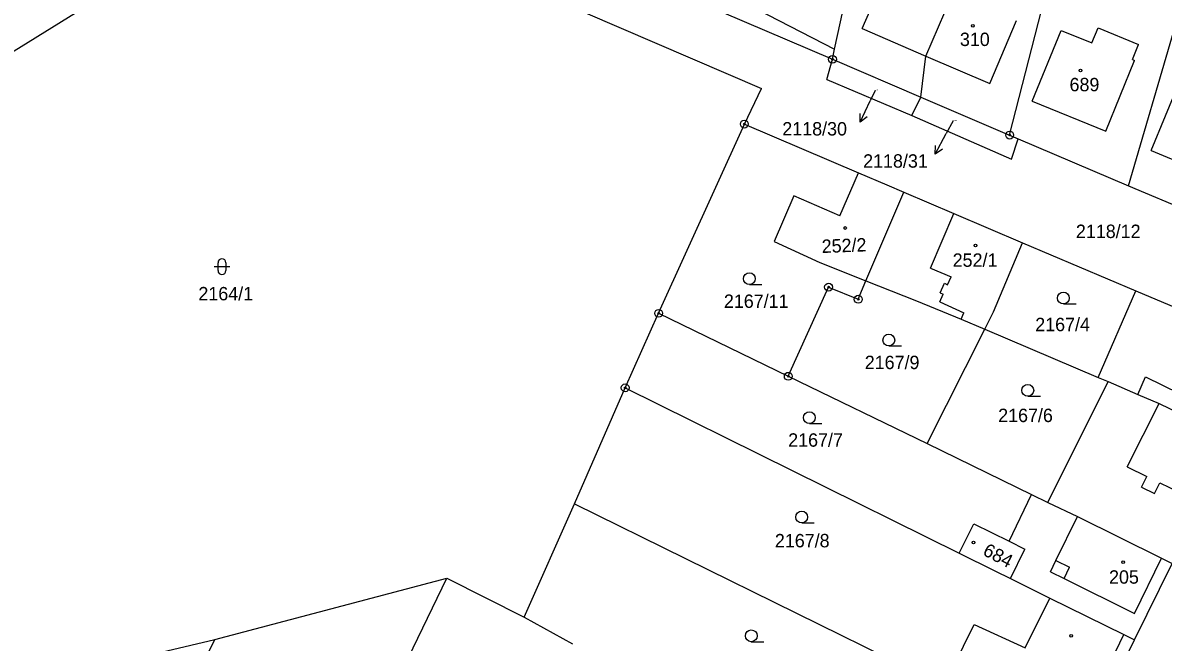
# Model space of a CAD drawing. Extents: x -763205 to -760228, y -1155311 to -1152844.
# Drawn here: x -762213.7 to -762068.8, y -1154846.6 to -1154767.8 of the extents above; entities that cross this region are included whole.
import ezdxf

# ---------------------------------------------------------------- set-up
doc = ezdxf.new("R2010")
doc.units = 0
for name, color, linetype in [('Vrstva 1', 7, 'Continuous'), ('Vrstva 16', 7, 'Continuous'), ('Vrstva 18', 7, 'Continuous'), ('Vrstva 19', 7, 'Continuous'), ('Vrstva 24', 7, 'Continuous'), ('Vrstva 25', 7, 'Continuous'), ('Vrstva 4', 7, 'Continuous'), ('Vrstva 6', 7, 'Continuous')]:
    doc.layers.add(name, color=color, linetype=linetype)

msp = doc.modelspace()

# ---------------------------------------------------------------- linework, layer by layer
at = {"layer": 'Vrstva 1'}
for p, q in [((-762110.56, -1154771.22), (-762103.3, -1154737.6)), ((-762088.32, -1154782.12), (-762079.75, -1154748.7)), ((-762162.26, -1154757.93), (-762119.86, -1154776.19)), ((-762098.96, -1154772.08), (-762095.52, -1154764.07)), ((-762127.81, -1154765.22), (-762110.83, -1154772.49)), ((-762270.84, -1154806.09), (-762207.03, -1154766.6)), ((-762085.44, -1154777.82), (-762081.76, -1154768.81)), ((-762081.76, -1154768.81), (-762077.86, -1154770.4)), ((-762077.86, -1154770.4), (-762077.08, -1154768.5)), ((-762077.08, -1154768.5), (-762071.95, -1154770.59)), ((-762073.2, -1154788.56), (-762067.43, -1154768.73)), ((-762110.83, -1154772.49), (-762110.56, -1154771.22)), ((-762072.71, -1154772.52), (-762071.95, -1154770.59)), ((-762110.83, -1154772.49), (-762099.59, -1154777.28)), ((-762099.59, -1154777.28), (-762098.96, -1154772.08)), ((-762076.12, -1154781.64), (-762072.45, -1154772.63)), ((-762072.71, -1154772.52), (-762072.45, -1154772.63)), ((-762122.03, -1154780.72), (-762119.86, -1154776.19)), ((-762099.59, -1154777.28), (-762088.32, -1154782.12)), ((-762085.44, -1154777.82), (-762076.12, -1154781.64)), ((-762132.92, -1154804.77), (-762122.03, -1154780.72)), ((-762122.03, -1154780.72), (-762107.54, -1154786.9)), ((-762088.32, -1154782.12), (-762087.23, -1154782.59)), ((-762087.23, -1154782.59), (-762073.2, -1154788.56)), ((-762109.88, -1154792.37), (-762107.54, -1154786.9)), ((-762107.54, -1154786.9), (-762103.91, -1154788.45)), ((-762103.91, -1154788.45), (-762101.76, -1154789.37)), ((-762073.2, -1154788.56), (-762057.28, -1154795.27)), ((-762115.75, -1154789.85), (-762118.24, -1154795.65)), ((-762109.88, -1154792.37), (-762115.75, -1154789.85)), ((-762106.59, -1154800.66), (-762101.76, -1154789.37)), ((-762101.76, -1154789.37), (-762095.4, -1154792.09)), ((-762095.4, -1154792.09), (-762086.67, -1154795.82)), ((-762118.24, -1154795.65), (-762112.42, -1154798.3)), ((-762090.37, -1154804.58), (-762086.67, -1154795.82)), ((-762086.67, -1154795.82), (-762072.3, -1154801.9)), ((-762112.42, -1154798.3), (-762106.59, -1154800.66)), ((-762107.56, -1154802.98), (-762106.59, -1154800.66)), ((-762106.59, -1154800.66), (-762100.16, -1154803.17)), ((-762116.45, -1154812.77), (-762111.33, -1154801.44)), ((-762111.33, -1154801.44), (-762107.56, -1154802.98)), ((-762077.06, -1154812.92), (-762072.3, -1154801.9)), ((-762072.3, -1154801.9), (-762060.97, -1154806.7)), ((-762100.16, -1154803.17), (-762094.48, -1154805.53)), ((-762137.18, -1154814.24), (-762132.92, -1154804.77)), ((-762132.92, -1154804.77), (-762116.45, -1154812.77)), ((-762091.49, -1154806.77), (-762090.37, -1154804.58)), ((-762094.48, -1154805.53), (-762091.49, -1154806.77)), ((-762098.82, -1154821.32), (-762091.49, -1154806.77)), ((-762091.49, -1154806.77), (-762077.06, -1154812.92)), ((-762116.45, -1154812.77), (-762098.82, -1154821.32)), ((-762083.48, -1154828.82), (-762075.81, -1154813.45)), ((-762077.06, -1154812.92), (-762075.81, -1154813.45)), ((-762075.81, -1154813.45), (-762072.02, -1154815.07)), ((-762143.61, -1154828.99), (-762137.18, -1154814.24)), ((-762137.18, -1154814.24), (-762094.72, -1154835.26)), ((-762072.02, -1154815.07), (-762069.34, -1154816.21)), ((-762069.34, -1154816.21), (-762061.42, -1154820.11)), ((-762098.82, -1154821.32), (-762085.54, -1154827.81)), ((-762088.4, -1154833.74), (-762085.54, -1154827.81)), ((-762085.54, -1154827.81), (-762083.48, -1154828.82)), ((-762150.01, -1154843.37), (-762143.61, -1154828.99)), ((-762143.61, -1154828.99), (-762096.65, -1154852.09)), ((-762083.48, -1154828.82), (-762079.68, -1154830.59)), ((-762079.68, -1154830.59), (-762069.04, -1154835.88)), ((-762094.72, -1154835.26), (-762092.88, -1154831.54)), ((-762092.88, -1154831.54), (-762088.4, -1154833.74)), ((-762088.4, -1154833.74), (-762086.38, -1154834.73)), ((-762094.72, -1154835.26), (-762090.21, -1154837.49)), ((-762088.23, -1154838.47), (-762086.38, -1154834.73)), ((-762072.46, -1154846.27), (-762067.68, -1154836.55)), ((-762069.04, -1154835.88), (-762067.68, -1154836.55)), ((-762090.21, -1154837.49), (-762088.23, -1154838.47)), ((-762189.33, -1154846.21), (-762159.83, -1154838.43)), ((-762175.55, -1154870.83), (-762159.83, -1154838.43)), ((-762159.83, -1154838.43), (-762150.01, -1154843.37)), ((-762088.23, -1154838.47), (-762083.22, -1154840.95)), ((-762086.35, -1154847.29), (-762083.22, -1154840.95)), ((-762083.22, -1154840.95), (-762073.8, -1154845.6)), ((-762150.01, -1154843.37), (-762143.87, -1154846.78)), ((-762096.65, -1154852.09), (-762092.82, -1154844.3)), ((-762092.82, -1154844.3), (-762086.35, -1154847.29)), ((-762073.8, -1154845.6), (-762072.46, -1154846.27)), ((-762213.3, -1154851.86), (-762189.33, -1154846.21)), ((-762200.6, -1154869.16), (-762189.33, -1154846.21)), ((-762079.44, -1154860.56), (-762072.46, -1154846.27))]:
    msp.add_line(p, q, dxfattribs=at)
at = {"layer": 'Vrstva 16'}
for p, q in [((-762105.42, -1154776.45), (-762106.03, -1154777.76)), ((-762107.307, -1154780.475), (-762106.03, -1154777.76)), ((-762095.51, -1154780.31), (-762096.37, -1154781.92)), ((-762097.789, -1154784.563), (-762096.37, -1154781.92))]:
    msp.add_line(p, q, dxfattribs=at)
for points in [[(-762106.429, -1154779.783), (-762107.307, -1154780.475), (-762107.334, -1154779.357)], [(-762096.875, -1154783.919), (-762097.789, -1154784.563), (-762097.756, -1154783.446)]]:
    msp.add_lwpolyline(points, dxfattribs=at)
at = {"layer": 'Vrstva 24'}
for centre, radius in [((-762110.83, -1154772.49), 0.5), ((-762110.83, -1154772.49), 0.1), ((-762122.03, -1154780.72), 0.5), ((-762122.03, -1154780.72), 0.1), ((-762088.32, -1154782.12), 0.5), ((-762088.32, -1154782.12), 0.1), ((-762111.33, -1154801.44), 0.5), ((-762111.33, -1154801.44), 0.1), ((-762107.56, -1154802.98), 0.5), ((-762107.56, -1154802.98), 0.1), ((-762132.92, -1154804.77), 0.5), ((-762132.92, -1154804.77), 0.1), ((-762116.45, -1154812.77), 0.5), ((-762137.18, -1154814.24), 0.5), ((-762116.45, -1154812.77), 0.1), ((-762137.18, -1154814.24), 0.1)]:
    msp.add_circle(centre, radius, dxfattribs=at)
at = {"layer": 'Vrstva 25'}
for p, q in [((-762189.41, -1154798.84), (-762187.41, -1154798.84)), ((-762188.91, -1154799.34), (-762188.91, -1154798.34)), ((-762187.91, -1154798.34), (-762187.91, -1154799.34)), ((-762121.39, -1154801.12), (-762119.79, -1154801.12)), ((-762081.49, -1154803.58), (-762079.89, -1154803.58)), ((-762103.68, -1154808.92), (-762102.08, -1154808.92)), ((-762086.02, -1154815.31), (-762084.42, -1154815.31)), ((-762113.77, -1154818.78), (-762112.17, -1154818.78)), ((-762114.74, -1154831.41), (-762113.14, -1154831.41)), ((-762121.15, -1154846.5), (-762119.55, -1154846.5))]:
    msp.add_line(p, q, dxfattribs=at)
for centre, radius in [((-762092.99, -1154768.23), 0.175), ((-762079.33, -1154773.9), 0.175), ((-762109.22, -1154793.93), 0.175), ((-762092.65, -1154796.15), 0.175), ((-762121.39, -1154800.37), 0.75), ((-762081.49, -1154802.83), 0.75), ((-762103.68, -1154808.17), 0.75), ((-762086.02, -1154814.56), 0.75), ((-762113.77, -1154818.03), 0.75), ((-762114.74, -1154830.66), 0.75), ((-762092.92, -1154833.91), 0.175), ((-762073.89, -1154836.38), 0.175), ((-762121.15, -1154845.75), 0.75), ((-762080.51, -1154845.76), 0.175)]:
    msp.add_circle(centre, radius, dxfattribs=at)
for centre, start, end in [((-762188.41, -1154798.34), 0, 180), ((-762188.41, -1154799.34), 180, 0)]:
    msp.add_arc(centre, 0.5, start, end, dxfattribs=at)
at = {"layer": 'Vrstva 4'}
for p, q in [((-762107.06, -1154768.59), (-762103.6, -1154760.59)), ((-762127.23, -1154762.59), (-762110.56, -1154771.22)), ((-762107.06, -1154768.59), (-762098.96, -1154772.08)), ((-762090.85, -1154775.56), (-762087.45, -1154767.55)), ((-762098.96, -1154772.08), (-762090.85, -1154775.56)), ((-762070.36, -1154784.08), (-762066.71, -1154775.26)), ((-762070.36, -1154784.08), (-762061.52, -1154787.74)), ((-762098.36, -1154799.02), (-762095.4, -1154792.09)), ((-762098.36, -1154799.02), (-762095.76, -1154800.14)), ((-762096.21, -1154801.13), (-762095.76, -1154800.14)), ((-762097.16, -1154802.15), (-762096.61, -1154800.95)), ((-762097.16, -1154802.15), (-762096.75, -1154802.34)), ((-762096.61, -1154800.95), (-762096.21, -1154801.13)), ((-762097.2, -1154803.33), (-762096.75, -1154802.34)), ((-762097.2, -1154803.33), (-762094.14, -1154804.71)), ((-762094.48, -1154805.53), (-762094.14, -1154804.71)), ((-762072.02, -1154815.07), (-762071.08, -1154812.85)), ((-762071.08, -1154812.85), (-762066.73, -1154814.96)), ((-762073.41, -1154824.29), (-762069.34, -1154816.21)), ((-762073.41, -1154824.29), (-762070.91, -1154825.51)), ((-762071.57, -1154826.85), (-762070.91, -1154825.51)), ((-762069.9, -1154827.66), (-762069.24, -1154826.32)), ((-762069.24, -1154826.32), (-762065.37, -1154828.2)), ((-762071.57, -1154826.85), (-762069.9, -1154827.66)), ((-762082.45, -1154836.17), (-762079.68, -1154830.59)), ((-762083.15, -1154837.61), (-762082.45, -1154836.17)), ((-762082.45, -1154836.17), (-762080.7, -1154837.04)), ((-762072.46, -1154842.9), (-762069.04, -1154835.88)), ((-762083.15, -1154837.61), (-762081.4, -1154838.47)), ((-762081.4, -1154838.47), (-762080.7, -1154837.04)), ((-762081.4, -1154838.47), (-762072.46, -1154842.9)), ((-762077.74, -1154853.69), (-762073.8, -1154845.6))]:
    msp.add_line(p, q, dxfattribs=at)
at = {"layer": 'Vrstva 6'}
for p, q in [((-762111.54, -1154775.05), (-762110.83, -1154772.49)), ((-762111.54, -1154775.05), (-762100.73, -1154779.63)), ((-762100.73, -1154779.63), (-762099.59, -1154777.28)), ((-762100.73, -1154779.63), (-762088.07, -1154785.16)), ((-762088.07, -1154785.16), (-762087.23, -1154782.59))]:
    msp.add_line(p, q, dxfattribs=at)

# ---------------------------------------------------------------- texts
at = {"layer": 'Vrstva 16'}
for s, p in [('2118/30', (-762117.208, -1154782.17)), ('2118/31', (-762106.938, -1154786.26))]:
    msp.add_text(s, height=1.7, dxfattribs=at).set_placement(p)
at = {"layer": 'Vrstva 18'}
for s, height, p in [('2118/30', 0.1, (-762105.406, -1154776.45)), ('2118/31', 0.1, (-762095.496, -1154780.31)), ('2118/12', 1.7, (-762079.903, -1154795.2)), ('2164/1', 1.7, (-762191.403, -1154803.12)), ('2167/11', 1.7, (-762124.633, -1154804.08)), ('2167/4', 1.7, (-762085.073, -1154807.04)), ('2167/9', 1.7, (-762106.733, -1154811.86)), ('2167/6', 1.7, (-762089.783, -1154818.59)), ('2167/7', 1.7, (-762116.463, -1154821.72)), ('2167/8', 1.7, (-762118.153, -1154834.51))]:
    msp.add_text(s, height=height, dxfattribs=at).set_placement(p)
at = {"layer": 'Vrstva 19'}
for s, p in [('310', (-762094.643, -1154770.8)), ('689', (-762080.713, -1154776.55)), ('252/1', (-762095.563, -1154798.86)), ('205', (-762075.693, -1154839.13))]:
    msp.add_text(s, height=1.7, dxfattribs=at).set_placement(p)
for s, rotation, p in [('252/2', 2.17724, (-762112.173, -1154797.111)), ('684', 332.37282, (-762091.854, -1154835.416))]:
    msp.add_text(s, height=1.7, rotation=rotation, dxfattribs=at).set_placement(p)

doc.saveas('drawing.dxf')
